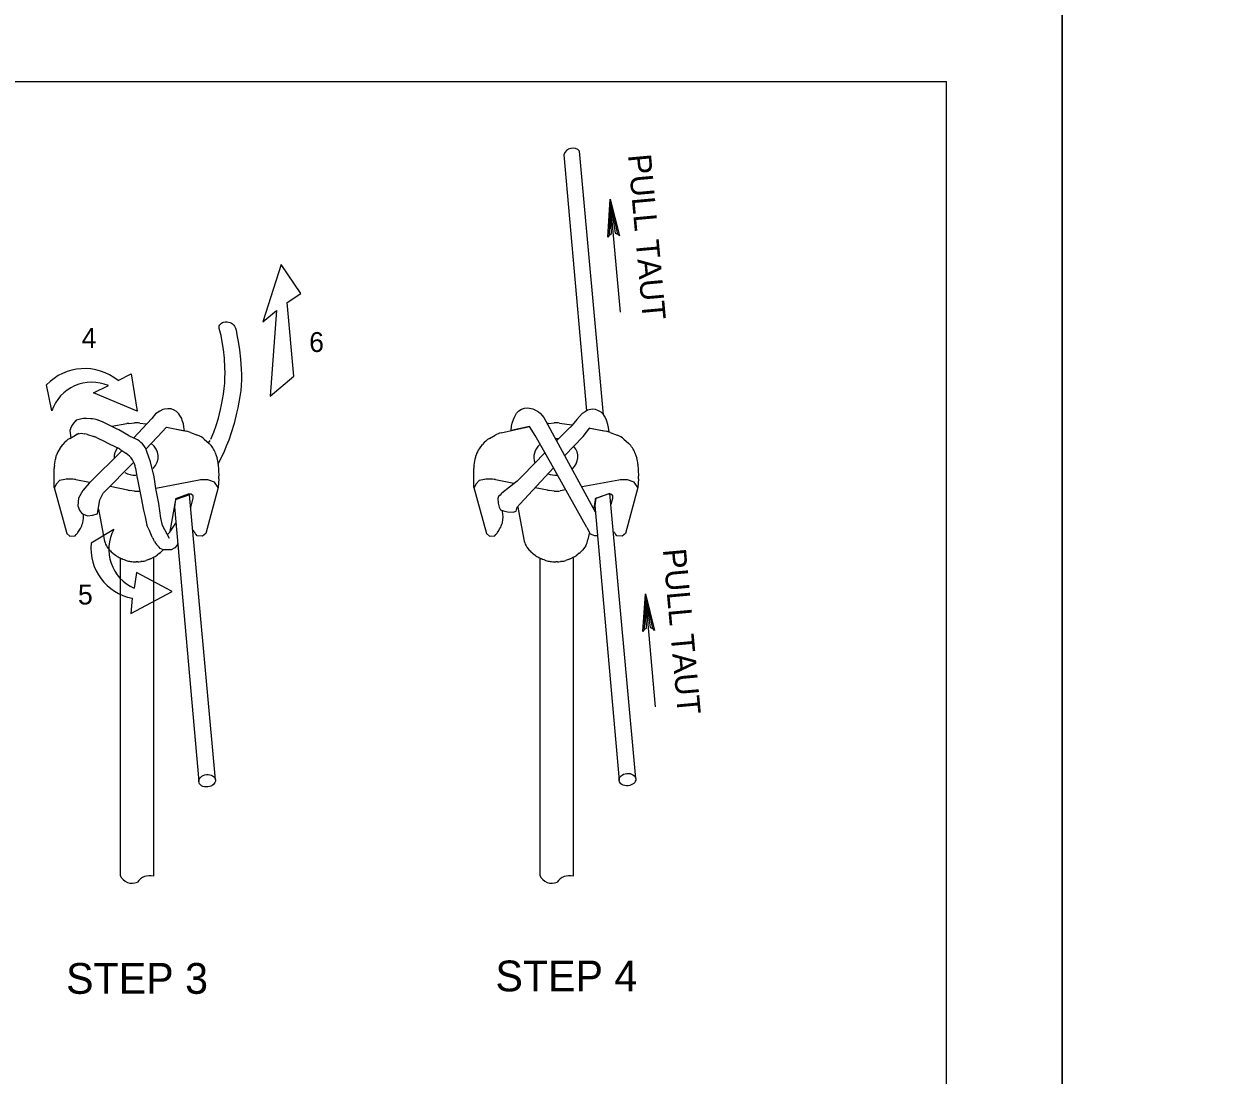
# Model space of a CAD drawing. Extents: x 638850 to 644908, y 297188 to 298900.
# Drawn here: x 639556.6 to 639710.9, y 297909.5 to 298046 of the extents above; entities that cross this region are included whole.
import ezdxf

# ---------------------------------------------------------------- set-up
doc = ezdxf.new("R2010")
doc.units = 0
for name, color, linetype in [('1', 7, 'Continuous'), ('4', 7, 'Continuous'), ('5', 7, 'Continuous'), ('8', 7, 'Continuous'), ('PLT-BNDY', 7, 'Continuous')]:
    doc.layers.add(name, color=color, linetype=linetype)

msp = doc.modelspace()

# ---------------------------------------------------------------- linework, layer by layer
at = {"layer": '1'}
for p, q in [((638890.44, 298038.53), (639676.44, 298038.53)), ((639676.44, 297474.53), (639676.44, 298038.53)), ((639560.24, 297995.75), (639559.53, 297999.11)), ((639565.3, 297994.72), (639564.72, 297994.74)), ((639566.8, 297994.31), (639566.23, 297994.53)), ((639568.74, 297993.39), (639567, 297994.22)), ((639568.04, 297993.75), (639569.97, 297994.09)), ((639570.21, 297992.55), (639568.93, 297993.29)), ((639570.22, 297994.13), (639570.99, 297994.19)), ((639571.66, 297994.17), (639572.51, 297994.05)), ((639575.13, 297993.62), (639577.77, 297993.1)), ((639578.24, 297992.96), (639579.15, 297992.61)), ((639618.59, 297992.9), (639621.65, 297993.59)), ((639621.69, 297993.6), (639622.24, 297993.72)), ((639624.72, 297994.13), (639625.48, 297994.19)), ((639626.16, 297994.17), (639627.78, 297993.94)), ((639630.11, 297993.52), (639632.27, 297993.1)), ((639632.74, 297992.96), (639633.65, 297992.61)), ((639561.26, 297990.83), (639561.68, 297991.39)), ((639562.57, 297992.17), (639563.31, 297992.59)), ((639564.87, 297992.68), (639565.68, 297992.42)), ((639566.04, 297992.27), (639567.21, 297991.71)), ((639567.25, 297991.69), (639568.77, 297990.93)), ((639571.09, 297992.13), (639570.42, 297992.44)), ((639580.04, 297992.07), (639580.67, 297991.51)), ((639615.76, 297990.83), (639616.18, 297991.39)), ((639617.07, 297992.17), (639617.81, 297992.59)), ((639634.54, 297992.07), (639635.17, 297991.51)), ((639560.81, 297989.95), (639560.83, 297990.01)), ((639569.06, 297990.76), (639569.86, 297990.24)), ((639573.07, 297989.11), (639572.59, 297990.48)), ((639581.47, 297990.29), (639581.7, 297989.6)), ((639615.31, 297989.95), (639615.33, 297990.01)), ((639635.97, 297990.29), (639636.2, 297989.6)), ((639560.55, 297985.79), (639560.55, 297988.26)), ((639560.58, 297988.71), (639560.7, 297989.48)), ((639571.12, 297988.3), (639571.34, 297986.95)), ((639573.53, 297987.2), (639573.07, 297989.11)), ((639581.85, 297988.83), (639581.93, 297987.26)), ((639615.05, 297985.79), (639615.04, 297988.26)), ((639615.08, 297988.71), (639615.2, 297989.48)), ((639636.35, 297988.83), (639636.43, 297987.26)), ((639562.97, 297986.86), (639562.68, 297986.88)), ((639565.13, 297986.46), (639563.36, 297986.81)), ((639571.36, 297986.85), (639571.84, 297984.44)), ((639573.74, 297985.67), (639573.53, 297987.2)), ((639579.36, 297986.76), (639573.74, 297985.67)), ((639580.5, 297986.78), (639580.05, 297986.81)), ((639617.47, 297986.86), (639617.18, 297986.88)), ((639620.25, 297986.33), (639617.86, 297986.81)), ((639633.87, 297986.76), (639629.1, 297985.87)), ((639635, 297986.78), (639634.54, 297986.81)), ((639570.09, 297985.45), (639567.83, 297985.91)), ((639570.98, 297985.34), (639570.33, 297985.42)), ((639574.13, 297983.7), (639573.74, 297985.67)), ((639624.59, 297985.45), (639623.01, 297985.77)), ((639625.48, 297985.34), (639624.82, 297985.42)), ((639626.98, 297985.48), (639626.27, 297985.36)), ((639571.84, 297984.44), (639572.14, 297982.86)), ((639574.4, 297981.8), (639574.13, 297983.7)), ((639572.14, 297982.86), (639572.36, 297981.99)), ((639564.25, 297981.22), (639564.26, 297981.24)), ((639572.36, 297981.99), (639572.57, 297980.91)), ((639572.83, 297980.4), (639572.57, 297980.91)), ((639618.75, 297981.22), (639618.76, 297981.24)), ((639563.69, 297980.07), (639563.94, 297980.47)), ((639568.29, 297980.33), (639565.36, 297978.55)), ((639573.27, 297979.34), (639572.91, 297980.22)), ((639573.57, 297978.76), (639573.43, 297979.02)), ((639578.71, 297980.07), (639578.6, 297980.26)), ((639618.19, 297980.07), (639618.43, 297980.47)), ((639568.18, 297977.25), (639568.5, 297977.01)), ((639568.99, 297976.71), (639569.32, 297976.55)), ((639569.63, 297976.43), (639569.9, 297976.33)), ((639570.47, 297976.2), (639570.62, 297976.18)), ((639570.99, 297976.15), (639571.22, 297976.15)), ((639571.41, 297976.15), (639571.19, 297976.15)), ((639571.94, 297976.2), (639571.79, 297976.18)), ((639572.78, 297976.43), (639572.51, 297976.33)), ((639573.41, 297976.71), (639573.09, 297976.55)), ((639574.23, 297977.25), (639573.91, 297977.01)), ((639622.68, 297977.25), (639623, 297977.01)), ((639623.49, 297976.71), (639623.82, 297976.55)), ((639624.12, 297976.43), (639624.4, 297976.33)), ((639624.97, 297976.2), (639625.12, 297976.18)), ((639625.49, 297976.15), (639625.71, 297976.15)), ((639625.91, 297976.15), (639625.69, 297976.15)), ((639626.44, 297976.2), (639626.28, 297976.18)), ((639627.28, 297976.43), (639627.01, 297976.33)), ((639627.91, 297976.71), (639627.59, 297976.55)), ((639628.72, 297977.25), (639628.4, 297977.01))]:
    msp.add_line(p, q, dxfattribs=at)
for points in [[(639632.61, 298018.59), (639632.93, 298018.79), (639632.77, 298023.24), (639632.61, 298018.59), (639632.43, 298018.33), (639632.77, 298023.24), (639633.39, 298018.84), (639633.74, 298018.7), (639632.77, 298023.24), (639633.98, 298018.47), (639633.74, 298018.7)], [(639590.03, 298014.75), (639587.66, 298007.31), (639589.41, 298008.79), (639588.6, 297997.66), (639591.67, 298000.27), (639590.79, 298009.83), (639592.57, 298010.99), (639590.03, 298014.75)], [(639568.85, 297999.7), (639570.54, 298000.56), (639571.3, 297995.72), (639565.65, 297998.08), (639567.58, 297999.03)], [(639563.96, 297994.67), (639563.41, 297994.54), (639563.3, 297994.43)], [(639562.59, 297993.28), (639562.56, 297993.18), (639562.7, 297992.24), (639563.67, 297992.77)], [(639563.67, 297992.77), (639564.03, 297992.86), (639564.5, 297992.77)], [(639561.91, 297986.82), (639561.25, 297986.69), (639560.84, 297986.28), (639560.57, 297985.79)], [(639581.93, 297986.91), (639581.85, 297985.79), (639581.37, 297986.47), (639580.5, 297986.78)], [(639616.41, 297986.82), (639615.75, 297986.69), (639615.34, 297986.28), (639615.07, 297985.79)], [(639636.43, 297986.91), (639636.35, 297985.79), (639635.87, 297986.47), (639635, 297986.78)], [(639560.55, 297985.79), (639562.18, 297979.81), (639562.59, 297979.48), (639563.27, 297979.51), (639563.42, 297979.69)], [(639565.09, 297986.35), (639564.28, 297985.42), (639563.68, 297984.41), (639563.6, 297983.4), (639563.82, 297982.84), (639564.15, 297982.4), (639564.88, 297982.12), (639565.52, 297982.21), (639566.15, 297982.36), (639566.21, 297982.66)], [(639581.85, 297985.79), (639580.23, 297979.81), (639579.82, 297979.48), (639579.13, 297979.51), (639578.98, 297979.69)], [(639615.05, 297985.79), (639616.68, 297979.81), (639617.09, 297979.48), (639617.77, 297979.51), (639617.92, 297979.69)], [(639636.35, 297985.79), (639634.72, 297979.81), (639634.31, 297979.48), (639633.63, 297979.51), (639633.48, 297979.69)], [(639578.28, 297983.21), (639578.59, 297984.4), (639578.59, 297984.73), (639578.34, 297984.95), (639577.96, 297984.95), (639576.32, 297984.34), (639576.32, 297984.18), (639575.56, 297980.07)], [(639632.88, 297983.62), (639633.09, 297984.4), (639633.09, 297984.73), (639632.84, 297984.95), (639632.46, 297984.95), (639630.82, 297984.34), (639630.82, 297984.18), (639630.62, 297983.11)], [(639566.31, 297982.99), (639567.04, 297979.04)], [(639618.76, 297982.69), (639618.73, 297982.82)], [(639620.75, 297983.26), (639621.54, 297979.04)], [(639575.54, 297979.15), (639574.62, 297980.87), (639574.4, 297981.8)], [(639575.24, 297979.71), (639575.58, 297979.99), (639576.36, 297981.15)], [(639629.7, 297980.59), (639630.14, 297979.77), (639630.71, 297979.56), (639631.09, 297979.56)], [(639630.01, 297979.82), (639629.86, 297979.04)], [(639567.32, 297978.23), (639567.42, 297978.04), (639567.74, 297977.67)], [(639576.58, 297978.5), (639576.51, 297978.3), (639576.21, 297977.94), (639575.72, 297977.72), (639574.76, 297977.72), (639574.32, 297977.89), (639574.16, 297978.04)], [(639574.71, 297977.72), (639574.66, 297977.67)], [(639621.82, 297978.23), (639621.92, 297978.04), (639622.24, 297977.67)], [(639629.58, 297978.23), (639629.48, 297978.04), (639629.16, 297977.67)], [(639570.69, 297971.43), (639570.5, 297969.44), (639575.87, 297972.27), (639571.22, 297974.77), (639570.92, 297972.73)], [(639637.16, 297967.34), (639637.47, 297967.54), (639637.32, 297971.99), (639637.16, 297967.34), (639636.98, 297967.09), (639637.32, 297971.99), (639637.94, 297967.59), (639638.28, 297967.46), (639637.32, 297971.99), (639638.52, 297967.23), (639638.28, 297967.46)]]:
    msp.add_lwpolyline(points, dxfattribs=at)
for centre, radius, start, end in [((639627.89, 298028.68), 1.2, 42.1636, 163.9085), ((639564.5, 297994.37), 6.87, 50.8415, 136.3755), ((639565.42, 297994.01), 5.46, 66.7025, 161.4457), ((639565.34, 297992.4), 2.88, 135.0166, 162.1908), ((639564.62, 297991.87), 2.88, 87.8377, 103.2479), ((639565.19, 297991.85), 2.88, 68.6708, 87.8377), ((639565.75, 297991.62), 2.88, 64.3985, 68.6708), ((639567.5, 297990.79), 2.88, 60.1266, 64.3985), ((639570.48, 297991.26), 2.88, 95.0825, 100.0417), ((639571.24, 297991.32), 2.88, 81.6166, 95.0825), ((639577.21, 297990.27), 2.88, 69.0154, 78.8649), ((639619.23, 297990.09), 2.88, 102.805, 119.553), ((639622.29, 297990.78), 2.88, 102.0998, 102.805), ((639624.97, 297991.26), 2.88, 95.0825, 97.4751), ((639625.74, 297991.32), 2.88, 81.6166, 95.0825), ((639631.71, 297990.27), 2.88, 69.0154, 78.8649), ((639563.99, 297989.67), 2.88, 119.553, 143.1461), ((639564.73, 297990.09), 2.88, 109.8049, 119.553), ((639563.98, 297989.94), 2.88, 71.9559, 79.4949), ((639564.79, 297989.68), 2.88, 64.346, 71.9559), ((639565.96, 297989.12), 2.88, 63.4216, 64.346), ((639571.64, 297995.05), 2.88, 240.1266, 244.9473), ((639569.87, 297989.52), 2.88, 19.5241, 64.9473), ((639578.12, 297989.92), 2.88, 48.1056, 69.0154), ((639578.75, 297989.36), 2.88, 18.6889, 48.1056), ((639618.49, 297989.67), 2.88, 119.553, 143.1461), ((639632.62, 297989.92), 2.88, 48.1056, 69.0154), ((639633.24, 297989.36), 2.88, 18.6889, 48.1056), ((639563.54, 297989.04), 2.88, 161.575, 171.1632), ((639563.57, 297989.1), 2.88, 143.1461, 161.575), ((639567.48, 297988.36), 2.88, 56.6584, 63.4216), ((639568.28, 297987.83), 2.88, 9.384, 56.6584), ((639618.04, 297989.04), 2.88, 161.575, 171.1632), ((639618.06, 297989.1), 2.88, 143.1461, 161.575), ((639563.43, 297988.27), 2.88, 171.1632, 180.1665), ((639578.98, 297988.68), 2.88, 2.9915, 18.6889), ((639617.92, 297988.27), 2.88, 171.1632, 180.1665), ((639633.47, 297988.68), 2.88, 2.9915, 18.6889), ((639562.5, 297984.01), 2.88, 86.4216, 101.8954), ((639562.79, 297983.99), 2.88, 78.5982, 86.4216), ((639574.18, 297987.42), 2.88, 189.384, 191.3035), ((639579.91, 297983.93), 2.88, 87.1013, 100.9664), ((639579.06, 297987.11), 2.88, 356.0765, 2.9915), ((639617, 297984.01), 2.88, 86.4216, 101.8954), ((639617.29, 297983.99), 2.88, 78.5982, 86.4216), ((639634.4, 297983.93), 2.88, 87.1013, 100.6257), ((639633.56, 297987.11), 2.88, 356.0765, 2.9915), ((639570.66, 297988.28), 2.88, 258.5982, 263.38), ((639571.31, 297988.2), 2.88, 263.38, 275.125), ((639625.16, 297988.28), 2.88, 258.5982, 263.38), ((639625.81, 297988.2), 2.88, 263.38, 279.267), ((639561.47, 297981.97), 2.88, 345.3318, 5.9541), ((639615.97, 297981.97), 2.88, 345.3318, 14.4817), ((639561.47, 297981.95), 2.88, 329.0509, 345.3318), ((639615.96, 297981.95), 2.88, 329.0509, 345.3318), ((639561.22, 297981.55), 2.88, 319.78, 329.0509), ((639569.87, 297979.56), 2.88, 190.5458, 207.6323), ((639573.1, 297977.74), 5.46, 151.6688, 246.4121), ((639570.25, 297979.12), 2.88, 22.4553, 26.3703), ((639575.94, 297980.44), 2.88, 202.4553, 209.5245), ((639581.18, 297981.55), 2.88, 210.9491, 220.22), ((639615.72, 297981.55), 2.88, 319.78, 329.0509), ((639624.37, 297979.56), 2.88, 190.5458, 207.6323), ((639627.03, 297979.56), 2.88, 332.3677, 349.4542), ((639635.68, 297981.55), 2.88, 212.0766, 220.22), ((639571.87, 297977.87), 6.55, 174.0641, 259.5981), ((639569.92, 297979.55), 2.88, 220.7986, 232.7993), ((639576.08, 297980.18), 2.88, 209.5245, 228.1633), ((639572.48, 297979.55), 2.88, 307.2007, 319.2014), ((639624.42, 297979.55), 2.88, 220.7986, 232.7993), ((639626.98, 297979.55), 2.88, 307.2007, 319.2014), ((639570.24, 297979.3), 2.88, 232.7993, 244.277), ((639570.57, 297979.15), 2.88, 244.277, 250.8962), ((639570.84, 297979.05), 2.88, 250.8962, 262.5643), ((639570.99, 297979.03), 2.88, 262.5643, 270), ((639571.41, 297979.03), 2.88, 270, 277.4357), ((639571.56, 297979.05), 2.88, 277.4357, 289.1038), ((639571.84, 297979.15), 2.88, 289.1038, 295.723), ((639572.16, 297979.3), 2.88, 295.723, 307.2007), ((639624.74, 297979.3), 2.88, 232.7993, 244.277), ((639625.07, 297979.15), 2.88, 244.277, 250.8962), ((639625.34, 297979.05), 2.88, 250.8962, 262.5643), ((639625.49, 297979.03), 2.88, 262.5643, 270), ((639625.91, 297979.03), 2.88, 270, 277.4357), ((639626.06, 297979.05), 2.88, 277.4357, 289.1038), ((639626.34, 297979.15), 2.88, 289.1038, 295.723), ((639626.66, 297979.3), 2.88, 295.723, 307.2007)]:
    msp.add_arc(centre, radius, start, end, dxfattribs=at)
for centre, start_param, end_param in [((639571.2, 297989.76), 5.568975, 7.08199), ((639625.7, 297989.76), 2.36178, 3.429792), ((639625.7, 297989.76), 1.443965, 1.572893), ((639571.2, 297989.76), 2.602422, 3.153432), ((639625.7, 297989.76), 5.51385, 6.87389), ((639571.2, 297989.76), 4.143872, 4.674056), ((639625.7, 297989.76), 4.311883, 4.757141)]:
    msp.add_ellipse(centre, major_axis=(2.86, 0.08), ratio=0.826158, start_param=start_param, end_param=end_param, dxfattribs=at)
for centre in [(639580.4, 297947.7), (639634.99, 297947.85)]:
    msp.add_ellipse(centre, major_axis=(-1.08, -0.11), ratio=0.740555, dxfattribs=at)
at = {"layer": '5'}
for points in [[(639626.73, 298029.01), (639629.66, 297995.75)], [(639631.89, 297995.24), (639628.78, 298029.49)], [(639634.1, 298008.57), (639632.77, 298023.23)], [(639580.89, 297992.06), (639581.03, 297992.39), (639581.27, 297993), (639581.57, 297993.83), (639581.87, 297994.81), (639582.16, 297995.92), (639582.28, 297996.55), (639582.42, 297997.22), (639582.52, 297997.9), (639582.64, 297998.66), (639582.71, 297999.35), (639582.72, 298000.02), (639582.74, 298000.68), (639582.72, 298001.36), (639582.65, 298002.59), (639582.52, 298003.73), (639582.35, 298004.72), (639582.21, 298005.54), (639582.05, 298006.13), (639581.97, 298006.43), (639581.95, 298006.63), (639581.99, 298006.78), (639582.06, 298006.92), (639582.13, 298007.02), (639582.28, 298007.14), (639582.39, 298007.21), (639582.55, 298007.27), (639582.76, 298007.33), (639583, 298007.32), (639583.17, 298007.27), (639583.4, 298007.22), (639583.58, 298007.12), (639583.71, 298007.04), (639583.86, 298006.88), (639583.98, 298006.73), (639584.08, 298006.51), (639584.16, 298006.21), (639584.28, 298005.63), (639584.44, 298004.76), (639584.6, 298003.69), (639584.75, 298002.48), (639584.83, 298001.15), (639584.85, 298000.48), (639584.86, 297999.77), (639584.84, 297999.07), (639584.77, 297998.38), (639584.65, 297997.62), (639584.53, 297996.86), (639584.38, 297996.15), (639584.2, 297995.46), (639583.92, 297994.09), (639583.53, 297992.89), (639583.21, 297991.93), (639582.89, 297991.18), (639582.58, 297990.33), (639581.83, 297988.93)], [(639577.45, 297993.17), (639577.4, 297993.67), (639577.32, 297994.05), (639577.17, 297994.51), (639577.1, 297994.74), (639576.87, 297995.16), (639576.75, 297995.35), (639576.45, 297995.65), (639576.11, 297995.84), (639575.73, 297996), (639575.31, 297996.03), (639574.89, 297995.96), (639574.66, 297995.92), (639574.28, 297995.73), (639573.9, 297995.5), (639573.71, 297995.35), (639573.22, 297994.77), (639570.85, 297992.19)], [(639619.89, 297993.19), (639619.95, 297993.78), (639620.03, 297994.16), (639620.18, 297994.62), (639620.26, 297994.85), (639620.49, 297995.27), (639620.6, 297995.46), (639620.9, 297995.76), (639621.25, 297995.95), (639621.63, 297996.1), (639622.05, 297996.14), (639622.47, 297996.07), (639622.69, 297996.03), (639623.07, 297995.84), (639623.45, 297995.61), (639623.64, 297995.46), (639624.14, 297994.88), (639630.82, 297982.62)], [(639632.6, 297993), (639632.54, 297993.59), (639632.46, 297993.97), (639632.31, 297994.43), (639632.23, 297994.65), (639632, 297995.07), (639631.89, 297995.26), (639631.59, 297995.57), (639631.24, 297995.76), (639630.86, 297995.91), (639630.44, 297995.95), (639630.02, 297995.87), (639629.8, 297995.84), (639629.51, 297995.62), (639629.13, 297995.39), (639628.44, 297994.61), (639627.81, 297993.9)], [(639572.46, 297990.76), (639573.95, 297992.38), (639575.14, 297993.62), (639577.46, 297993.17)], [(639629.7, 297980.59), (639625, 297989.06), (639623.01, 297992.56), (639622.27, 297993.71), (639619.89, 297993.19)], [(639627.9, 297993.95), (639627.13, 297993.21), (639625.79, 297991.85)], [(639626.86, 297989.94), (639629.23, 297992.42), (639630.13, 297993.54)], [(639630.21, 297993.51), (639631.94, 297993.14)], [(639580.58, 297991.59), (639580.82, 297991.92)], [(639569.34, 297990.55), (639565.09, 297986.35)], [(639624.3, 297990.32), (639621.35, 297987.32), (639620.66, 297986.6), (639618.69, 297985.04), (639618.6, 297984.97), (639618.46, 297984.81), (639618.26, 297984.61), (639618.16, 297984.36), (639618.21, 297983.76), (639618.35, 297983.24), (639618.51, 297982.91), (639618.91, 297982.77), (639619.4, 297982.64), (639620.15, 297982.59), (639620.56, 297982.74), (639620.68, 297983.22), (639621.05, 297983.69), (639625.38, 297988.36)], [(639566.21, 297982.66), (639566.47, 297984.19), (639566.9, 297985.04), (639570.87, 297989.08)], [(639581.48, 297947.82), (639578.11, 297984.84), (639576.38, 297984.23), (639576.31, 297984.23), (639576.17, 297983.3), (639579.32, 297947.59)], [(639636.08, 297947.98), (639632.7, 297985.01), (639630.97, 297984.4), (639630.9, 297984.4), (639630.76, 297983.46), (639633.91, 297947.75)], [(639638.65, 297957.32), (639637.32, 297971.99)], [(639633.91, 297947.75), (639633.91, 297947.75)]]:
    msp.add_lwpolyline(points, dxfattribs=at)
at = {"layer": '8'}
for p, q in [((639569.11, 297976.61), (639569.11, 297935.41)), ((639573.43, 297976.6), (639573.43, 297935.31)), ((639623.61, 297976.61), (639623.61, 297935.41)), ((639627.93, 297976.6), (639627.93, 297935.31)), ((639571.35, 297934.54), (639571.35, 297934.54)), ((639625.85, 297934.54), (639625.85, 297934.54))]:
    msp.add_line(p, q, dxfattribs=at)
for centre, radius, start, end in [((639570.67, 297936.09), 1.7, 203.8145, 293.8513), ((639572.93, 297933.47), 1.9, 74.7189, 145.9423), ((639625.17, 297936.09), 1.7, 203.8145, 293.8513), ((639627.43, 297933.47), 1.9, 74.7189, 145.9423)]:
    msp.add_arc(centre, radius, start, end, dxfattribs=at)
at = {"layer": 'PLT-BNDY'}
for points in [[(638850.44, 298053.53), (639691.44, 298053.53), (639691.44, 297459.53), (638850.44, 297459.53)], [(639691.44, 298053.53), (640532.44, 298053.53), (640532.44, 297459.53), (639691.44, 297459.53)]]:
    msp.add_lwpolyline(points, close=True, dxfattribs=at)

# ---------------------------------------------------------------- texts
at = {"layer": '1'}
for p in [(639635.05, 298028.98), (639639.59, 297977.74)]:
    msp.add_text('PULL TAUT', height=3, rotation=275.1818, dxfattribs=at).set_placement(p)
at = {"layer": '4'}
for s, height, p in [('4', 2.58, (639564.11, 298003.93)), ('6', 2.58, (639593.66, 298003.4)), ('5', 2.58, (639563.63, 297970.6)), ('STEP 3', 4, (639562.09, 297920.03)), ('STEP 4', 4, (639617.85, 297920.35))]:
    msp.add_text(s, height=height, dxfattribs=at).set_placement(p)

doc.saveas('drawing.dxf')
